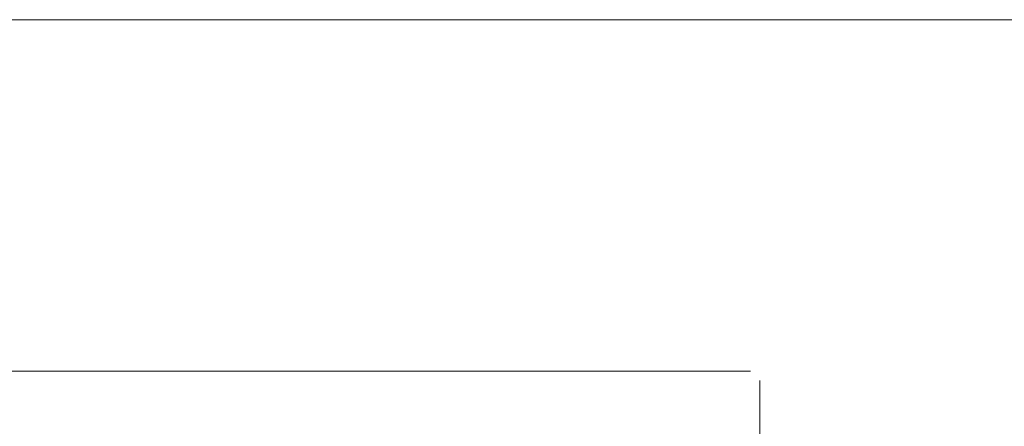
# Model space of a CAD drawing. Header units: feet. Extents: x 8 to 127, y 6 to 90.
# Tile 362 of 538: x 49.4579 to 49.5627, y 50.3568 to 50.4. Entities that reach past the tile are written whole.
import ezdxf

# ---------------------------------------------------------------- set-up
doc = ezdxf.new("R2010")
doc.units = ezdxf.units.FT
doc.header["$MEASUREMENT"] = 0
doc.layers.add('MOBILARIO', color=8, linetype='Continuous')
doc.layers.add('MOBILIÁRIO2', color=250, linetype='Continuous')

msp = doc.modelspace()

# ---------------------------------------------------------------- linework, layer by layer
at = {"layer": 'MOBILARIO', "lineweight": 5}
for p, q in [((49.30766, 50.36268), (49.53566, 50.36268)), ((49.30766, 50.36268), (49.53566, 50.36268)), ((49.53666, 50.36168), (49.53666, 50.28368)), ((49.53666, 50.36168), (49.53666, 50.28368))]:
    msp.add_line(p, q, dxfattribs=at)
at = {"layer": 'MOBILIÁRIO2', "lineweight": 5}
msp.add_line((50.61522, 50.40004), (49.11522, 50.40004), dxfattribs=at)

doc.saveas('drawing.dxf')
